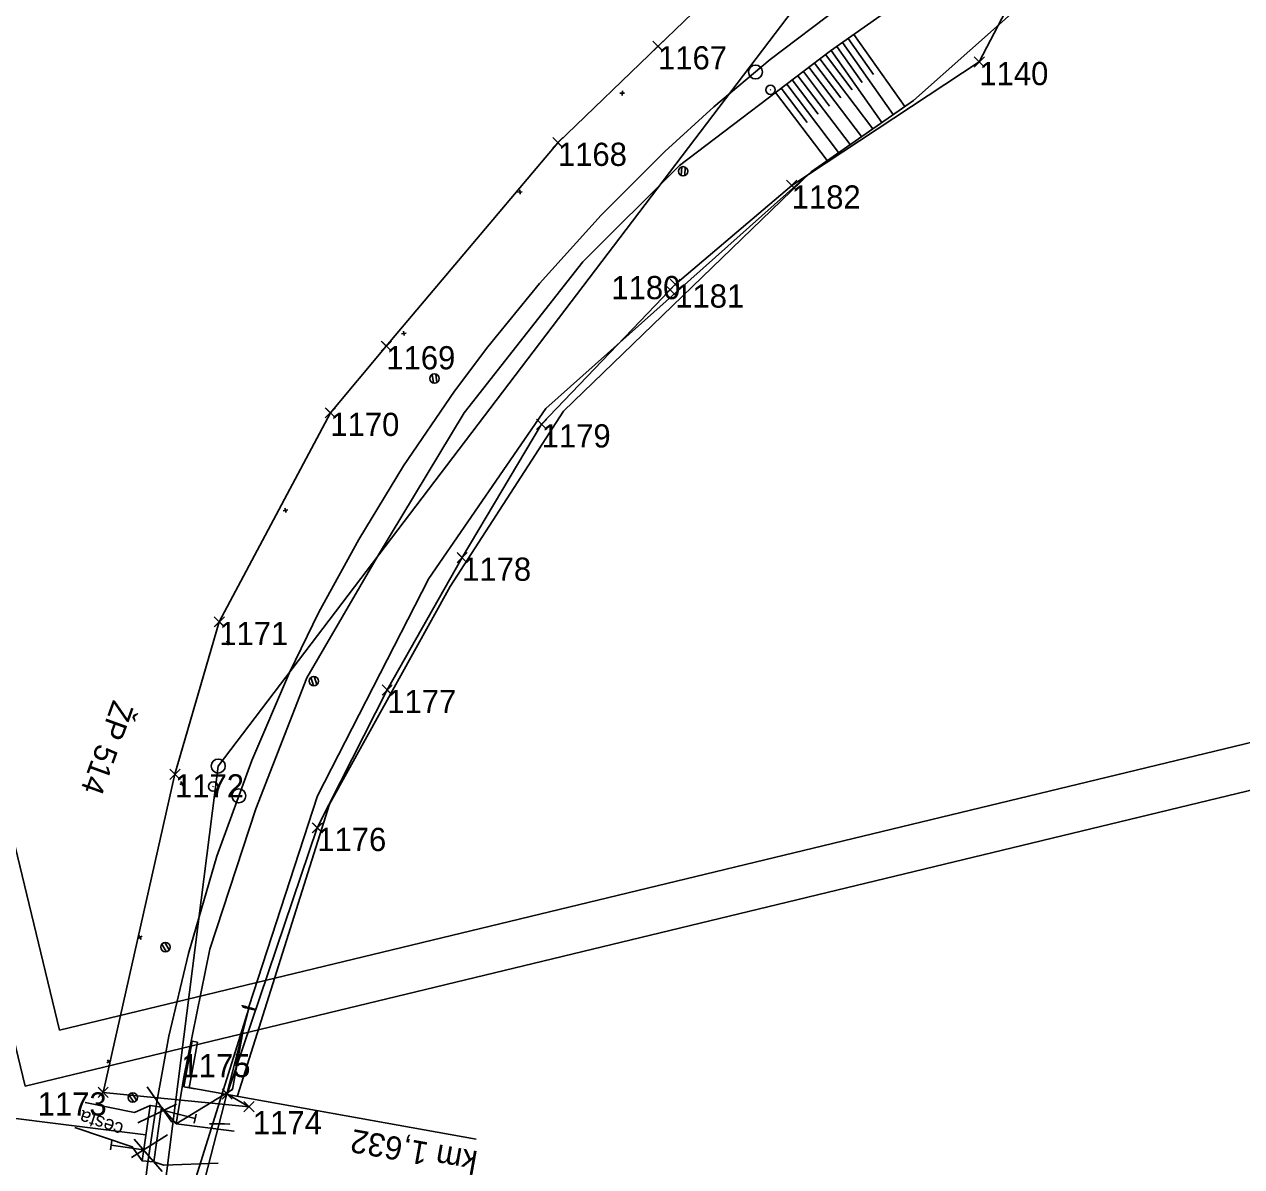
# Model space of a CAD drawing. Extents: x -738085 to -734426, y -1122197 to -1119748.
# Drawn here: x -735485.3 to -735354.1, y -1120528.2 to -1120405.2 of the extents above; entities that cross this region are included whole.
import ezdxf

# ---------------------------------------------------------------- set-up
doc = ezdxf.new("R2010")
doc.units = 0
for name, color, linetype in [('SŽDC', 7, 'Continuous'), ('Vrstva 1', 7, 'Continuous'), ('Vrstva 11', 7, 'Continuous'), ('Vrstva 17', 7, 'Continuous'), ('Vrstva 19', 7, 'Continuous'), ('Vrstva 4', 7, 'Continuous'), ('Vrstva 48', 7, 'Continuous'), ('Vrstva 49', 7, 'Continuous'), ('Vrstva 51', 7, 'Continuous'), ('Vrstva 60', 7, 'Continuous'), ('Vrstva 63', 7, 'Continuous'), ('Vrstva 7', 7, 'Continuous'), ('Vrstva 9', 7, 'Continuous')]:
    doc.layers.add(name, color=color, linetype=linetype)

msp = doc.modelspace()

# ---------------------------------------------------------------- linework, layer by layer
at = {"layer": 'SŽDC'}
for p, q in [((-735417.02, -1120407.52), (-735410.38, -1120401.13)), ((-735378.33, -1120401.35), (-735382.4, -1120409.22)), ((-735452.33, -1120447.02), (-735446.3, -1120439.84)), ((-735461.09, -1120521.79), (-735476.81, -1120520.24))]:
    msp.add_line(p, q, dxfattribs=at)
for points in [[(-735446.3, -1120439.84), (-735427.81, -1120417.92), (-735417.02, -1120407.52)], [(-735382.4, -1120409.22), (-735402.62, -1120422.52), (-735415.17, -1120433.19), (-735415.72, -1120433.76)], [(-735415.72, -1120433.76), (-735429.56, -1120448.26), (-735438.13, -1120462.62), (-735446.2, -1120476.88), (-735453.74, -1120491.74), (-735463.45, -1120520.42), (-735461.09, -1120521.79)], [(-735476.81, -1120520.24), (-735469.07, -1120485.97), (-735464.3, -1120469.55), (-735452.33, -1120447.02)]]:
    msp.add_lwpolyline(points, dxfattribs=at)
at = {"layer": 'Vrstva 1'}
for points in [[(-734534.27, -1119984.39), (-735554.91, -1120230.88), (-735485.2, -1120519.57), (-734464.55, -1120273.08)], [(-734470.58, -1120269.4), (-735481.51, -1120513.53), (-735548.88, -1120234.56), (-734537.95, -1119990.43)]]:
    msp.add_lwpolyline(points, close=True, dxfattribs=at)
msp.add_lwpolyline([(-735397.43, -1120403.28), (-735404.93, -1120408.97), (-735411.01, -1120414.07), (-735416.27, -1120418.85), (-735423.16, -1120425.73), (-735429.79, -1120433.1), (-735435.35, -1120439.92), (-735438.96, -1120444.69), (-735444.43, -1120452.73), (-735449.27, -1120460.68), (-735453.57, -1120468.51), (-735456.72, -1120474.99), (-735460.8, -1120484.48), (-735464.55, -1120494.8), (-735467.61, -1120505.27), (-735469.73, -1120514.19), (-735471.02, -1120521.28), (-735472.03, -1120528.02), (-735472.64, -1120533.02)], dxfattribs=at)
msp.add_lwpolyline([(-735397.43, -1120403.28), (-735404.93, -1120408.97), (-735411.01, -1120414.07), (-735416.27, -1120418.85), (-735423.16, -1120425.73), (-735429.79, -1120433.1), (-735435.35, -1120439.92), (-735438.96, -1120444.69), (-735444.43, -1120452.73), (-735449.27, -1120460.68), (-735453.57, -1120468.51), (-735456.72, -1120474.99), (-735460.8, -1120484.48), (-735464.55, -1120494.8), (-735467.61, -1120505.27), (-735469.73, -1120514.19), (-735471.02, -1120521.28), (-735472.03, -1120528.02), (-735472.64, -1120533.02)], dxfattribs=at)
at = {"layer": 'Vrstva 11'}
for p, q in [((-735414.47, -1120420.53), (-735414.52, -1120421.46)), ((-735414.1, -1120420.56), (-735414.14, -1120421.47)), ((-735441.35, -1120442.89), (-735441.23, -1120443.81)), ((-735440.98, -1120442.85), (-735440.86, -1120443.75)), ((-735454.07, -1120475.43), (-735453.78, -1120476.3)), ((-735454.43, -1120475.55), (-735454.13, -1120476.42)), ((-735470.49, -1120504.29), (-735470.01, -1120505.08)), ((-735470.17, -1120504.1), (-735469.69, -1120504.88)), ((-735474.03, -1120520.52), (-735473.51, -1120521.29)), ((-735473.72, -1120520.32), (-735473.2, -1120521.07))]:
    msp.add_line(p, q, dxfattribs=at)
for centre in [(-735414.32, -1120421), (-735441.11, -1120443.33), (-735454.11, -1120475.93), (-735470.1, -1120504.59), (-735473.62, -1120520.8)]:
    msp.add_circle(centre, 0.5, dxfattribs=at)
at = {"layer": 'Vrstva 17'}
msp.add_lwpolyline([(-735462.33, -1120520.63), (-735452.42, -1120489.18), (-735439.43, -1120465.73), (-735427.21, -1120446.84), (-735400.53, -1120421.04), (-735389.5, -1120413.38), (-735365.2, -1120391.78)], dxfattribs=at)
at = {"layer": 'Vrstva 19'}
for p, q in [((-735461.12, -1120511.21), (-735466.99, -1120530.02)), ((-735466.1, -1120530.55), (-735461.12, -1120511.21)), ((-735461.11, -1120511.1), (-735461.74, -1120513.55))]:
    msp.add_line(p, q, dxfattribs=at)
msp.add_lwpolyline([(-735465.34, -1120523.65), (-735463.16, -1120523.66), (-735463.73, -1120523.63), (-735464.69, -1120523.62), (-735465.34, -1120523.65)], dxfattribs=at)
for centre, major_axis, ratio, start_param, end_param in [((-735461.12, -1120511.1), (0.723, -0.198), 0.003858, 1.571077, 4.714219), ((-735461.12, -1120511.11), (-0.627, 0.174), 0.00646, 4.712279, 7.859274), ((-735461.12, -1120511.2), (-0.635, 0.14), 0.004673, 4.714511, 7.85235), ((-735461.11, -1120511.21), (-0.488, 0.113), 0.004867, 4.741914, 7.826705), ((-735461.12, -1120511.11), (-0.627, 0.174), 0.00646, 1.576088, 4.712279), ((-735461.12, -1120511.2), (-0.635, 0.14), 0.004673, 1.569164, 4.714511), ((-735461.11, -1120511.21), (-0.488, 0.113), 0.004867, 1.54352, 4.741914), ((-735461.12, -1120511.1), (-0.723, 0.198), 0.003858, 1.572626, 4.71267)]:
    msp.add_ellipse(centre, major_axis=major_axis, ratio=ratio, start_param=start_param, end_param=end_param, dxfattribs=at)
at = {"layer": 'Vrstva 4'}
for p, q in [((-735469.42, -1120523.45), (-735472.05, -1120519.66)), ((-735472.2, -1120524.83), (-735496.81, -1120521.71)), ((-735473.06, -1120523.53), (-735468.92, -1120521.51)), ((-735466.9, -1120523.07), (-735470.28, -1120522.19)), ((-735467.02, -1120523.55), (-735466.77, -1120522.59)), ((-735469.86, -1120524.82), (-735473.77, -1120527.26)), ((-735473.47, -1120525.29), (-735470.46, -1120528.77)), ((-735475.87, -1120525.43), (-735476.02, -1120526.42)), ((-735475.95, -1120525.93), (-735472.48, -1120526.45))]:
    msp.add_line(p, q, dxfattribs=at)
msp.add_lwpolyline([(-735471.73, -1120521.65), (-735470.52, -1120521.84), (-735471.36, -1120527.74), (-735472.61, -1120527.61), (-735471.73, -1120521.65)], dxfattribs=at)
at = {"layer": 'Vrstva 48'}
for p, q in [((-735397.15, -1120407.12), (-735391.67, -1120414.89)), ((-735396.54, -1120406.68), (-735393.79, -1120410.57)), ((-735395.92, -1120406.25), (-735390.43, -1120414.03)), ((-735398.97, -1120408.43), (-735396.11, -1120412.21)), ((-735398.38, -1120407.98), (-735392.9, -1120415.74)), ((-735397.76, -1120407.55), (-735395.02, -1120411.43)), ((-735400.77, -1120409.79), (-735395.09, -1120417.26)), ((-735400.17, -1120409.34), (-735397.32, -1120413.09)), ((-735399.57, -1120408.89), (-735393.86, -1120416.41)), ((-735402.56, -1120411.16), (-735399.75, -1120414.85)), ((-735401.96, -1120410.7), (-735396.32, -1120418.12)), ((-735401.36, -1120410.25), (-735398.54, -1120413.97)), ((-735404.35, -1120412.52), (-735398.79, -1120419.83)), ((-735403.75, -1120412.06), (-735400.96, -1120415.73)), ((-735403.15, -1120411.61), (-735397.56, -1120418.98))]:
    msp.add_line(p, q, dxfattribs=at)
at = {"layer": 'Vrstva 49'}
for p, q in [((-735420.62, -1120412.59), (-735421.12, -1120412.57)), ((-735420.86, -1120412.33), (-735420.88, -1120412.83)), ((-735431.91, -1120422.98), (-735431.89, -1120423.48)), ((-735431.65, -1120423.21), (-735432.15, -1120423.24)), ((-735444.17, -1120438.43), (-735444.66, -1120438.5)), ((-735444.45, -1120438.22), (-735444.38, -1120438.71)), ((-735456.92, -1120457.46), (-735457.4, -1120457.6)), ((-735457.23, -1120457.29), (-735457.09, -1120457.77)), ((-735463.48, -1120471.59), (-735463.3, -1120472.05)), ((-735463.16, -1120471.73), (-735463.62, -1120471.91)), ((-735468.11, -1120486.87), (-735468.56, -1120487.08)), ((-735468.44, -1120486.75), (-735468.23, -1120487.2)), ((-735472.62, -1120503.43), (-735473.06, -1120503.67)), ((-735472.96, -1120503.33), (-735472.72, -1120503.77)), ((-735476, -1120516.78), (-735476.41, -1120517.07)), ((-735476.35, -1120516.72), (-735476.07, -1120517.13))]:
    msp.add_line(p, q, dxfattribs=at)
for points in [[(-735468.93, -1120523.64), (-735468.12, -1120518.62), (-735465.32, -1120504.82), (-735460.36, -1120489.68), (-735454.87, -1120475.59), (-735447.25, -1120462.5), (-735437.92, -1120447.04), (-735425.14, -1120430.75), (-735414.69, -1120420.37), (-735398.43, -1120408.02), (-735387.2, -1120400.09), (-735386.13, -1120399.6), (-735372.42, -1120391.06), (-735369.29, -1120390.2), (-735365.2, -1120391.78)], [(-735365.2, -1120391.78), (-735389.5, -1120413.38), (-735400.53, -1120421.04), (-735429.12, -1120446.55), (-735441.7, -1120464.87), (-735453.7, -1120488.3), (-735461.11, -1120511.02), (-735461.11, -1120511.11)], [(-735461.11, -1120511.1), (-735461.74, -1120513.55), (-735462.89, -1120519.95), (-735468.93, -1120523.64)]]:
    msp.add_lwpolyline(points, dxfattribs=at)
msp.add_ellipse((-735461.12, -1120511.1), major_axis=(0.723, -0.198), ratio=0.003858, start_param=1.571077, end_param=4.714219, dxfattribs=at)
at = {"layer": 'Vrstva 51'}
for points in [[(-735478.73, -1120521.33), (-735473.44, -1120522.41), (-735471.73, -1120521.65), (-735472.61, -1120527.61), (-735473.68, -1120526.11), (-735479.87, -1120524.04)], [(-735464.42, -1120527.87), (-735470.26, -1120528.08), (-735471.36, -1120527.74), (-735470.52, -1120521.84), (-735468.93, -1120523.64), (-735462.7, -1120524.44)]]:
    msp.add_lwpolyline(points, dxfattribs=at)
at = {"layer": 'Vrstva 60'}
for p, q in [((-735416.57, -1120407.97), (-735417.57, -1120406.97)), ((-735416.57, -1120407.07), (-735417.57, -1120408.07)), ((-735417.47, -1120407.97), (-735416.47, -1120406.97)), ((-735417.47, -1120407.07), (-735416.47, -1120408.07)), ((-735417.02, -1120407.52), (-735417.02, -1120407.52)), ((-735381.95, -1120409.67), (-735382.95, -1120408.67)), ((-735381.95, -1120408.77), (-735382.95, -1120409.77)), ((-735382.85, -1120409.67), (-735381.85, -1120408.67)), ((-735382.85, -1120408.77), (-735381.85, -1120409.77)), ((-735382.4, -1120409.22), (-735382.4, -1120409.22)), ((-735427.36, -1120418.37), (-735428.36, -1120417.37)), ((-735427.36, -1120417.47), (-735428.36, -1120418.47)), ((-735428.26, -1120418.37), (-735427.26, -1120417.37)), ((-735428.26, -1120417.47), (-735427.26, -1120418.47)), ((-735427.81, -1120417.92), (-735427.81, -1120417.92)), ((-735402.17, -1120422.97), (-735403.17, -1120421.97)), ((-735402.17, -1120422.07), (-735403.17, -1120423.07)), ((-735403.07, -1120422.97), (-735402.07, -1120421.97)), ((-735403.07, -1120422.07), (-735402.07, -1120423.07)), ((-735402.62, -1120422.52), (-735402.62, -1120422.52)), ((-735415.27, -1120434.21), (-735416.27, -1120433.21)), ((-735415.27, -1120433.31), (-735416.27, -1120434.31)), ((-735416.17, -1120434.21), (-735415.17, -1120433.21)), ((-735416.17, -1120433.31), (-735415.17, -1120434.31)), ((-735414.72, -1120433.64), (-735415.72, -1120432.64)), ((-735414.72, -1120432.74), (-735415.72, -1120433.74)), ((-735415.62, -1120433.64), (-735414.62, -1120432.64)), ((-735415.62, -1120432.74), (-735414.62, -1120433.74)), ((-735415.17, -1120433.19), (-735415.17, -1120433.19)), ((-735415.72, -1120433.76), (-735415.72, -1120433.76)), ((-735445.85, -1120440.29), (-735446.85, -1120439.29)), ((-735445.85, -1120439.39), (-735446.85, -1120440.39)), ((-735446.75, -1120440.29), (-735445.75, -1120439.29)), ((-735446.75, -1120439.39), (-735445.75, -1120440.39)), ((-735446.3, -1120439.84), (-735446.3, -1120439.84)), ((-735451.88, -1120447.47), (-735452.88, -1120446.47)), ((-735451.88, -1120446.57), (-735452.88, -1120447.57)), ((-735452.78, -1120447.47), (-735451.78, -1120446.47)), ((-735452.78, -1120446.57), (-735451.78, -1120447.57)), ((-735452.33, -1120447.02), (-735452.33, -1120447.02)), ((-735429.11, -1120448.71), (-735430.11, -1120447.71)), ((-735429.11, -1120447.81), (-735430.11, -1120448.81)), ((-735430.01, -1120448.71), (-735429.01, -1120447.71)), ((-735430.01, -1120447.81), (-735429.01, -1120448.81)), ((-735429.56, -1120448.26), (-735429.56, -1120448.26)), ((-735437.68, -1120463.07), (-735438.68, -1120462.07)), ((-735437.68, -1120462.17), (-735438.68, -1120463.17)), ((-735438.58, -1120463.07), (-735437.58, -1120462.07)), ((-735438.58, -1120462.17), (-735437.58, -1120463.17)), ((-735438.13, -1120462.62), (-735438.13, -1120462.62)), ((-735463.85, -1120470), (-735464.85, -1120469)), ((-735463.85, -1120469.1), (-735464.85, -1120470.1)), ((-735464.75, -1120470), (-735463.75, -1120469)), ((-735464.75, -1120469.1), (-735463.75, -1120470.1)), ((-735464.3, -1120469.55), (-735464.3, -1120469.55)), ((-735445.75, -1120477.33), (-735446.75, -1120476.33)), ((-735445.75, -1120476.43), (-735446.75, -1120477.43)), ((-735446.65, -1120477.33), (-735445.65, -1120476.33)), ((-735446.65, -1120476.43), (-735445.65, -1120477.43)), ((-735446.2, -1120476.88), (-735446.2, -1120476.88)), ((-735468.62, -1120486.42), (-735469.62, -1120485.42)), ((-735468.62, -1120485.52), (-735469.62, -1120486.52)), ((-735469.52, -1120486.42), (-735468.52, -1120485.42)), ((-735469.52, -1120485.52), (-735468.52, -1120486.52)), ((-735469.07, -1120485.97), (-735469.07, -1120485.97)), ((-735453.29, -1120492.19), (-735454.29, -1120491.19)), ((-735454.19, -1120492.19), (-735453.19, -1120491.19)), ((-735453.29, -1120491.29), (-735454.29, -1120492.29)), ((-735454.19, -1120491.29), (-735453.19, -1120492.29)), ((-735453.74, -1120491.74), (-735453.74, -1120491.74)), ((-735476.36, -1120520.69), (-735477.36, -1120519.69)), ((-735476.36, -1120519.79), (-735477.36, -1120520.79)), ((-735477.26, -1120520.69), (-735476.26, -1120519.69)), ((-735477.26, -1120519.79), (-735476.26, -1120520.79)), ((-735463, -1120520.87), (-735464, -1120519.87)), ((-735463, -1120519.97), (-735464, -1120520.97)), ((-735463.9, -1120520.87), (-735462.9, -1120519.87)), ((-735463.9, -1120519.97), (-735462.9, -1120520.97)), ((-735476.81, -1120520.24), (-735476.81, -1120520.24)), ((-735463.45, -1120520.42), (-735463.45, -1120520.42)), ((-735460.64, -1120522.24), (-735461.64, -1120521.24)), ((-735460.64, -1120521.34), (-735461.64, -1120522.34)), ((-735461.54, -1120522.24), (-735460.54, -1120521.24)), ((-735461.54, -1120521.34), (-735460.54, -1120522.34)), ((-735461.09, -1120521.79), (-735461.09, -1120521.79))]:
    msp.add_line(p, q, dxfattribs=at)
at = {"layer": 'Vrstva 63'}
for p, q in [((-735464.41, -1120485.08), (-735401.76, -1120402.7)), ((-735478.01, -1120592.22), (-735464.41, -1120485.08)), ((-735464.39, -1120485.03), (-735464.43, -1120485.12))]:
    msp.add_line(p, q, dxfattribs=at)
msp.add_circle((-735464.41, -1120485.08), 0.756, dxfattribs=at)
at = {"layer": 'Vrstva 7'}
for p, q in [((-735404.86, -1120412.19), (-735404.94, -1120412.26)), ((-735464.95, -1120487.25), (-735464.98, -1120487.34))]:
    msp.add_line(p, q, dxfattribs=at)
for centre, radius in [((-735406.51, -1120410.3), 0.75), ((-735406.51, -1120410.3), 0.75), ((-735404.9, -1120412.22), 0.5), ((-735464.96, -1120487.29), 0.5), ((-735462.19, -1120488.3), 0.75), ((-735462.19, -1120488.3), 0.75)]:
    msp.add_circle(centre, radius, dxfattribs=at)
at = {"layer": 'Vrstva 9'}
for p, q in [((-735467.23, -1120514.72), (-735468.12, -1120519.64)), ((-735467.53, -1120519.75), (-735466.64, -1120514.83)), ((-735466.64, -1120514.83), (-735467.23, -1120514.72)), ((-735468.12, -1120519.64), (-735467.53, -1120519.75)), ((-735467.83, -1120519.69), (-735436.63, -1120525.27)), ((-735467.53, -1120519.75), (-735466.94, -1120519.86))]:
    msp.add_line(p, q, dxfattribs=at)

# ---------------------------------------------------------------- texts
at = {"layer": 'Vrstva 51'}
msp.add_text('cesta', height=1.5, rotation=161.5123, dxfattribs=at).set_placement((-735474.51, -1120523.64))
at = {"layer": 'Vrstva 60'}
for s, p in [('1167', (-735417.02, -1120410.02)), ('1140', (-735382.4, -1120411.72)), ('1168', (-735427.81, -1120420.42)), ('1182', (-735402.62, -1120425.02)), ('1180', (-735422.05, -1120434.78)), ('1181', (-735415.17, -1120435.69)), ('1169', (-735446.3, -1120442.34)), ('1170', (-735452.33, -1120449.52)), ('1179', (-735429.56, -1120450.76)), ('1178', (-735438.13, -1120465.12)), ('1171', (-735464.3, -1120472.05)), ('1177', (-735446.2, -1120479.38)), ('1172', (-735469.07, -1120488.47)), ('1176', (-735453.74, -1120494.24)), ('1175', (-735468.37, -1120518.61)), ('1173', (-735483.87, -1120522.74)), ('1174', (-735460.68, -1120524.76))]:
    msp.add_text(s, height=2.5, dxfattribs=at).set_placement(p)
at = {"layer": 'Vrstva 63'}
msp.add_text('ŽP 514', height=2.4, rotation=250.066, dxfattribs=at).set_placement((-735475.72, -1120477.87))
at = {"layer": 'Vrstva 9'}
msp.add_text('km 1,632', height=2.5, rotation=169.8636, dxfattribs=at).set_placement((-735436.34, -1120526.61))

doc.saveas('drawing.dxf')
